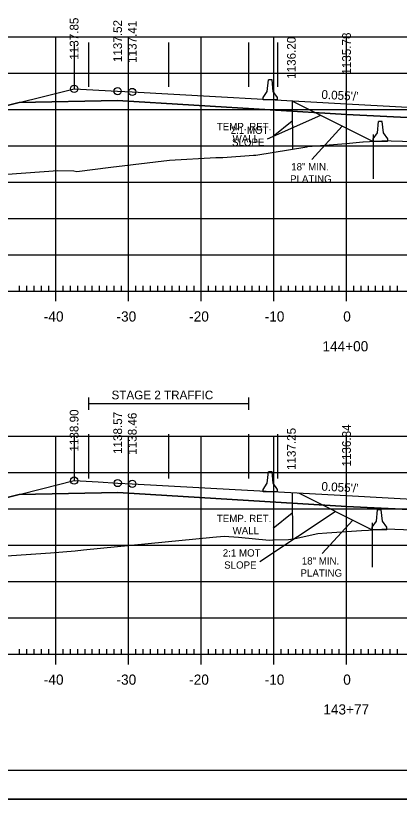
# Model space of a CAD drawing. Extents: x 1322838 to 1324533, y 339903 to 351025.
# Drawn here: x 1323658.2 to 1323711, y 343103.2 to 343211.1 of the extents above; entities that cross this region are included whole.
import ezdxf

# ---------------------------------------------------------------- set-up
doc = ezdxf.new("R2010")
doc.units = 0
for name, color, linetype in [('R_Alt Surface', 7, 'Continuous'), ('R_Axis', 7, 'Continuous'), ('R_Axis Annot', 7, 'Continuous'), ('R_Border', 7, 'Continuous'), ('R_Exist Surface', 7, 'Continuous'), ('R_Fin Surface', 7, 'Continuous'), ('R_Fin Surface Annot', 7, 'Continuous'), ('R_Grid', 7, 'Continuous'), ('R_MOT', 7, 'Continuous'), ('R_No Plot', 7, 'Continuous')]:
    doc.layers.add(name, color=color, linetype=linetype)

msp = doc.modelspace()

# ---------------------------------------------------------------- linework, layer by layer
at = {"layer": 'R_Alt Surface'}
for points in [[(1323658.64, 343199.13), (1323672.21, 343199.4), (1323703.71, 343197.46), (1323735.21, 343195.93), (1323741.22, 343195.64)], [(1323658.64, 343145.18), (1323672.22, 343145.45), (1323703.71, 343143.51), (1323735.22, 343141.99), (1323741.22, 343141.7)]]:
    msp.add_lwpolyline(points, dxfattribs=at)
at = {"layer": 'R_Axis'}
for p, q in [((1323663.72, 343171.77), (1323663.72, 343174.57)), ((1323673.72, 343171.77), (1323673.72, 343174.57)), ((1323683.72, 343171.77), (1323683.72, 343174.57)), ((1323693.72, 343171.77), (1323693.72, 343174.57)), ((1323703.72, 343171.77), (1323703.72, 343174.57)), ((1323658.72, 343173.17), (1323658.72, 343173.87)), ((1323659.72, 343173.17), (1323659.72, 343173.87)), ((1323660.72, 343173.17), (1323660.72, 343173.87)), ((1323661.72, 343173.17), (1323661.72, 343173.87)), ((1323662.72, 343173.17), (1323662.72, 343173.87)), ((1323664.72, 343173.17), (1323664.72, 343173.87)), ((1323665.72, 343173.17), (1323665.72, 343173.87)), ((1323666.72, 343173.17), (1323666.72, 343173.87)), ((1323667.72, 343173.17), (1323667.72, 343173.87)), ((1323668.72, 343173.17), (1323668.72, 343173.87)), ((1323669.72, 343173.17), (1323669.72, 343173.87)), ((1323670.72, 343173.17), (1323670.72, 343173.87)), ((1323671.72, 343173.17), (1323671.72, 343173.87)), ((1323672.72, 343173.17), (1323672.72, 343173.87)), ((1323674.72, 343173.17), (1323674.72, 343173.87)), ((1323675.72, 343173.17), (1323675.72, 343173.87)), ((1323676.72, 343173.17), (1323676.72, 343173.87)), ((1323677.72, 343173.17), (1323677.72, 343173.87)), ((1323678.72, 343173.17), (1323678.72, 343173.87)), ((1323679.72, 343173.17), (1323679.72, 343173.87)), ((1323680.72, 343173.17), (1323680.72, 343173.87)), ((1323681.72, 343173.17), (1323681.72, 343173.87)), ((1323682.72, 343173.17), (1323682.72, 343173.87)), ((1323684.72, 343173.17), (1323684.72, 343173.87)), ((1323685.72, 343173.17), (1323685.72, 343173.87)), ((1323686.72, 343173.17), (1323686.72, 343173.87)), ((1323687.72, 343173.17), (1323687.72, 343173.87)), ((1323688.72, 343173.17), (1323688.72, 343173.87)), ((1323689.72, 343173.17), (1323689.72, 343173.87)), ((1323690.72, 343173.17), (1323690.72, 343173.87)), ((1323691.72, 343173.17), (1323691.72, 343173.87)), ((1323692.72, 343173.17), (1323692.72, 343173.87)), ((1323694.72, 343173.17), (1323694.72, 343173.87)), ((1323695.72, 343173.17), (1323695.72, 343173.87)), ((1323696.72, 343173.17), (1323696.72, 343173.87)), ((1323697.72, 343173.17), (1323697.72, 343173.87)), ((1323698.72, 343173.17), (1323698.72, 343173.87)), ((1323699.72, 343173.17), (1323699.72, 343173.87)), ((1323700.72, 343173.17), (1323700.72, 343173.87)), ((1323701.72, 343173.17), (1323701.72, 343173.87)), ((1323702.72, 343173.17), (1323702.72, 343173.87)), ((1323704.72, 343173.17), (1323704.72, 343173.87)), ((1323705.72, 343173.17), (1323705.72, 343173.87)), ((1323706.72, 343173.17), (1323706.72, 343173.87)), ((1323707.72, 343173.17), (1323707.72, 343173.87)), ((1323708.72, 343173.17), (1323708.72, 343173.87)), ((1323709.72, 343173.17), (1323709.72, 343173.87)), ((1323710.72, 343173.17), (1323710.72, 343173.87)), ((1323563.72, 343173.17), (1323843.72, 343173.17)), ((1323658.72, 343123.17), (1323658.72, 343123.87)), ((1323659.72, 343123.17), (1323659.72, 343123.87)), ((1323660.72, 343123.17), (1323660.72, 343123.87)), ((1323661.72, 343123.17), (1323661.72, 343123.87)), ((1323662.72, 343123.17), (1323662.72, 343123.87)), ((1323663.72, 343121.77), (1323663.72, 343124.57)), ((1323664.72, 343123.17), (1323664.72, 343123.87)), ((1323665.72, 343123.17), (1323665.72, 343123.87)), ((1323666.72, 343123.17), (1323666.72, 343123.87)), ((1323667.72, 343123.17), (1323667.72, 343123.87)), ((1323668.72, 343123.17), (1323668.72, 343123.87)), ((1323669.72, 343123.17), (1323669.72, 343123.87)), ((1323670.72, 343123.17), (1323670.72, 343123.87)), ((1323671.72, 343123.17), (1323671.72, 343123.87)), ((1323672.72, 343123.17), (1323672.72, 343123.87)), ((1323673.72, 343121.77), (1323673.72, 343124.57)), ((1323674.72, 343123.17), (1323674.72, 343123.87)), ((1323675.72, 343123.17), (1323675.72, 343123.87)), ((1323676.72, 343123.17), (1323676.72, 343123.87)), ((1323677.72, 343123.17), (1323677.72, 343123.87)), ((1323678.72, 343123.17), (1323678.72, 343123.87)), ((1323679.72, 343123.17), (1323679.72, 343123.87)), ((1323680.72, 343123.17), (1323680.72, 343123.87)), ((1323681.72, 343123.17), (1323681.72, 343123.87)), ((1323682.72, 343123.17), (1323682.72, 343123.87)), ((1323683.72, 343121.77), (1323683.72, 343124.57)), ((1323684.72, 343123.17), (1323684.72, 343123.87)), ((1323685.72, 343123.17), (1323685.72, 343123.87)), ((1323686.72, 343123.17), (1323686.72, 343123.87)), ((1323687.72, 343123.17), (1323687.72, 343123.87)), ((1323688.72, 343123.17), (1323688.72, 343123.87)), ((1323689.72, 343123.17), (1323689.72, 343123.87)), ((1323690.72, 343123.17), (1323690.72, 343123.87)), ((1323691.72, 343123.17), (1323691.72, 343123.87)), ((1323692.72, 343123.17), (1323692.72, 343123.87)), ((1323693.72, 343121.77), (1323693.72, 343124.57)), ((1323694.72, 343123.17), (1323694.72, 343123.87)), ((1323695.72, 343123.17), (1323695.72, 343123.87)), ((1323696.72, 343123.17), (1323696.72, 343123.87)), ((1323697.72, 343123.17), (1323697.72, 343123.87)), ((1323698.72, 343123.17), (1323698.72, 343123.87)), ((1323699.72, 343123.17), (1323699.72, 343123.87)), ((1323700.72, 343123.17), (1323700.72, 343123.87)), ((1323701.72, 343123.17), (1323701.72, 343123.87)), ((1323702.72, 343123.17), (1323702.72, 343123.87)), ((1323703.72, 343121.77), (1323703.72, 343124.57)), ((1323704.72, 343123.17), (1323704.72, 343123.87)), ((1323705.72, 343123.17), (1323705.72, 343123.87)), ((1323706.72, 343123.17), (1323706.72, 343123.87)), ((1323707.72, 343123.17), (1323707.72, 343123.87)), ((1323708.72, 343123.17), (1323708.72, 343123.87)), ((1323709.72, 343123.17), (1323709.72, 343123.87)), ((1323710.72, 343123.17), (1323710.72, 343123.87)), ((1323563.72, 343123.17), (1323843.72, 343123.17))]:
    msp.add_line(p, q, dxfattribs=at)
at = {"layer": 'R_Axis Annot'}
for p, q in [((1323668.22, 343158.52), (1323668.22, 343156.82)), ((1323690.22, 343158.52), (1323690.22, 343156.82)), ((1323668.22, 343157.67), (1323690.22, 343157.67))]:
    msp.add_line(p, q, dxfattribs=at)
at = {"layer": 'R_Border'}
msp.add_line((1323861.9, 343107.17), (1323545.72, 343107.17), dxfattribs=at)
at = {"layer": 'R_Exist Surface'}
for points in [[(1323626.76, 343187.07), (1323663.99, 343189.79), (1323666.18, 343189.73), (1323666.58, 343189.65), (1323671.28, 343190.25), (1323679.34, 343191.2), (1323685.71, 343191.56), (1323686.7, 343191.55), (1323690.9, 343191.86), (1323691.22, 343191.88), (1323698.23, 343193.02), (1323698.39, 343193.05), (1323703.67, 343193.5), (1323705.96, 343193.7), (1323706, 343193.7), (1323709.42, 343193.88), (1323709.84, 343193.87), (1323722.37, 343193.48)], [(1323610.61, 343133.56), (1323662.95, 343137.15), (1323666.38, 343137.4), (1323667.5, 343137.53), (1323685.31, 343139.3), (1323686.86, 343139.44), (1323688.84, 343139.27), (1323693.05, 343138.88), (1323693.59, 343138.91), (1323695.73, 343138.96), (1323696.63, 343139.12), (1323699.76, 343139.79), (1323700.99, 343139.89), (1323705.76, 343140.22), (1323706.73, 343140.27), (1323709.18, 343140.41), (1323713.92, 343140.26)]]:
    msp.add_lwpolyline(points, dxfattribs=at)
at = {"layer": 'R_Fin Surface'}
for points in [[(1323616.47, 343186.27), (1323622.28, 343188.21), (1323644.22, 343195.52), (1323658.64, 343199.13), (1323661.83, 343199.92), (1323666.22, 343201.02), (1323672.21, 343200.69), (1323674.22, 343200.58), (1323703.71, 343198.96), (1323733.21, 343197.33), (1323733.22, 343197.33), (1323735.21, 343197.22), (1323741.22, 343196.89), (1323741.22, 343196.98), (1323741.23, 343197.06), (1323741.97, 343197.39), (1323763.2, 343196.42)], [(1323619.06, 343134.14), (1323619.51, 343133.99), (1323620.49, 343133.66), (1323634.02, 343138.18), (1323644.22, 343141.57), (1323658.64, 343145.18), (1323658.64, 343145.18), (1323661.73, 343145.95), (1323666.22, 343147.07), (1323669.55, 343146.89), (1323672.22, 343146.74), (1323674.22, 343146.63), (1323688.38, 343145.86), (1323703.71, 343145.01), (1323703.71, 343145.01), (1323733.22, 343143.39), (1323735.22, 343143.28), (1323741.22, 343142.95), (1323741.23, 343143.12), (1323741.69, 343143.32), (1323741.98, 343143.45), (1323758.54, 343142.51), (1323763.2, 343142.25)]]:
    msp.add_lwpolyline(points, dxfattribs=at)
at = {"layer": 'R_Grid'}
for p, q in [((1323563.72, 343208.17), (1323843.72, 343208.17)), ((1323663.72, 343173.17), (1323663.72, 343208.17)), ((1323673.72, 343173.17), (1323673.72, 343208.17)), ((1323683.72, 343173.17), (1323683.72, 343208.17)), ((1323693.72, 343173.17), (1323693.72, 343208.17)), ((1323703.72, 343173.17), (1323703.72, 343208.17)), ((1323563.72, 343203.17), (1323843.72, 343203.17)), ((1323563.72, 343198.17), (1323843.72, 343198.17)), ((1323563.72, 343193.17), (1323843.72, 343193.17)), ((1323563.72, 343188.17), (1323843.72, 343188.17)), ((1323563.72, 343183.17), (1323843.72, 343183.17)), ((1323563.72, 343178.17), (1323843.72, 343178.17)), ((1323563.72, 343173.17), (1323843.72, 343173.17)), ((1323563.72, 343153.17), (1323843.72, 343153.17)), ((1323663.72, 343123.17), (1323663.72, 343153.17)), ((1323673.72, 343123.17), (1323673.72, 343153.17)), ((1323683.72, 343123.17), (1323683.72, 343153.17)), ((1323693.72, 343123.17), (1323693.72, 343153.17)), ((1323703.72, 343123.17), (1323703.72, 343153.17)), ((1323563.72, 343148.17), (1323843.72, 343148.17)), ((1323563.72, 343143.17), (1323843.72, 343143.17)), ((1323563.72, 343138.17), (1323843.72, 343138.17)), ((1323563.72, 343133.17), (1323843.72, 343133.17)), ((1323563.72, 343128.17), (1323843.72, 343128.17)), ((1323563.72, 343123.17), (1323843.72, 343123.17))]:
    msp.add_line(p, q, dxfattribs=at)
at = {"layer": 'R_MOT'}
for p, q in [((1323692.8, 343200.65), (1323692.96, 343202.23)), ((1323693.21, 343202.23), (1323692.96, 343202.23)), ((1323693.46, 343202.23), (1323693.21, 343202.23)), ((1323693.63, 343200.64), (1323693.46, 343202.23)), ((1323692.22, 343199.81), (1323692.8, 343200.65)), ((1323694.22, 343199.81), (1323693.63, 343200.64)), ((1323692.22, 343199.48), (1323692.22, 343199.81)), ((1323694.22, 343199.48), (1323692.22, 343199.48)), ((1323694.22, 343199.48), (1323694.22, 343199.81)), ((1323696.24, 343196.57), (1323693.61, 343194.45)), ((1323707.95, 343194.94), (1323708.12, 343196.52)), ((1323708.37, 343196.52), (1323708.12, 343196.52)), ((1323708.62, 343196.52), (1323708.37, 343196.52)), ((1323708.78, 343194.94), (1323708.62, 343196.52)), ((1323707.37, 343194.11), (1323707.95, 343194.94)), ((1323709.38, 343194.11), (1323708.78, 343194.94)), ((1323707.37, 343193.77), (1323707.37, 343194.11)), ((1323709.37, 343193.77), (1323707.37, 343193.77)), ((1323709.37, 343193.77), (1323709.38, 343194.11)), ((1323692.8, 343146.7), (1323692.96, 343148.28)), ((1323693.21, 343148.28), (1323692.96, 343148.28)), ((1323693.46, 343148.28), (1323693.21, 343148.28)), ((1323693.63, 343146.7), (1323693.46, 343148.28)), ((1323692.22, 343145.87), (1323692.8, 343146.7)), ((1323694.22, 343145.87), (1323693.63, 343146.7)), ((1323692.22, 343145.53), (1323692.22, 343145.87)), ((1323694.22, 343145.53), (1323692.22, 343145.53)), ((1323694.22, 343145.53), (1323694.22, 343145.87)), ((1323707.82, 343141.47), (1323707.99, 343143.05)), ((1323708.24, 343143.05), (1323707.99, 343143.05)), ((1323708.49, 343143.05), (1323708.24, 343143.05)), ((1323708.65, 343141.47), (1323708.49, 343143.05)), ((1323696.24, 343142.61), (1323693.61, 343140.49)), ((1323707.24, 343140.64), (1323707.82, 343141.47)), ((1323709.24, 343140.64), (1323708.65, 343141.47)), ((1323707.24, 343140.3), (1323707.24, 343140.64)), ((1323709.24, 343140.3), (1323707.24, 343140.3)), ((1323709.24, 343140.3), (1323709.24, 343140.64))]:
    msp.add_line(p, q, dxfattribs=at)
for points in [[(1323696.22, 343199.37), (1323696.27, 343192.7)], [(1323696.22, 343145.42), (1323696.26, 343139.06)]]:
    msp.add_lwpolyline(points, dxfattribs=at)
at = {"layer": 'R_No Plot'}
for p, q in [((1323666.22, 343207.14), (1323666.22, 343201.03)), ((1323668.22, 343207.4), (1323668.22, 343201.29)), ((1323679.22, 343207.4), (1323679.22, 343201.29)), ((1323690.22, 343207.4), (1323690.22, 343201.29)), ((1323694.22, 343207.4), (1323694.22, 343201.29)), ((1323696.18, 343199.37), (1323707.37, 343193.77)), ((1323692.84, 343194.13), (1323700.17, 343197.37)), ((1323698.92, 343191.29), (1323703.13, 343195.89)), ((1323707.37, 343194.74), (1323707.37, 343188.64)), ((1323666.22, 343153.2), (1323666.22, 343147.09)), ((1323668.22, 343153.45), (1323668.22, 343147.35)), ((1323679.22, 343153.45), (1323679.22, 343147.35)), ((1323690.22, 343153.45), (1323690.22, 343147.35)), ((1323694.22, 343153.45), (1323694.22, 343147.35)), ((1323697.09, 343145.38), (1323707.24, 343140.3)), ((1323691.76, 343135.93), (1323702.16, 343142.84)), ((1323700.36, 343137.03), (1323704.58, 343141.63)), ((1323707.24, 343141.25), (1323707.24, 343135.14)), ((1323533.31, 343103.19), (1323866.65, 343103.19))]:
    msp.add_line(p, q, dxfattribs=at)
for points in [[(1323533.31, 343316.53), (1323866.65, 343316.53), (1323866.65, 343103.19), (1323533.31, 343103.19)], [(1323779.64, 343312.63), (1323799.26, 343312.63), (1323799.26, 343302.75), (1323815.37, 343302.75), (1323838.57, 343302.75), (1323838.57, 343270.08), (1323861.77, 343270.08), (1323861.9, 343107.17), (1323545.72, 343107.17), (1323545.72, 343312.63)]]:
    msp.add_lwpolyline(points, close=True, dxfattribs=at)
for points in [[(1323735.21, 343195.93), (1323703.71, 343197.46), (1323672.21, 343199.4), (1323658.64, 343199.13), (1323644.22, 343195.52)], [(1323626.76, 343187.07), (1323663.99, 343189.79), (1323666.18, 343189.73), (1323666.58, 343189.65), (1323671.28, 343190.25), (1323679.34, 343191.2), (1323685.71, 343191.56), (1323686.7, 343191.55), (1323690.9, 343191.86), (1323691.22, 343191.88), (1323698.23, 343193.02), (1323698.39, 343193.05), (1323703.67, 343193.5), (1323705.96, 343193.7), (1323706, 343193.7), (1323709.42, 343193.88), (1323709.84, 343193.87), (1323722.37, 343193.48)], [(1323735.22, 343141.99), (1323703.71, 343143.51), (1323672.22, 343145.45), (1323658.64, 343145.18), (1323658.64, 343145.18), (1323644.22, 343141.57)], [(1323622.66, 343134.39), (1323662.95, 343137.15), (1323666.38, 343137.4), (1323667.5, 343137.53), (1323685.31, 343139.3), (1323686.86, 343139.44), (1323688.84, 343139.27), (1323693.05, 343138.88), (1323693.59, 343138.91), (1323695.73, 343138.96), (1323696.63, 343139.12), (1323699.76, 343139.79), (1323700.99, 343139.89), (1323705.76, 343140.22), (1323706.73, 343140.27), (1323709.18, 343140.41), (1323713.92, 343140.26)]]:
    msp.add_lwpolyline(points, dxfattribs=at)
for centre in [(1323666.22, 343201.02), (1323666.22, 343201.02), (1323672.21, 343200.69), (1323672.21, 343200.69), (1323674.22, 343200.58), (1323674.22, 343200.58), (1323666.22, 343147.07), (1323666.22, 343147.07), (1323672.22, 343146.74), (1323672.22, 343146.74), (1323674.22, 343146.63), (1323674.22, 343146.63)]:
    msp.add_circle(centre, 0.5, dxfattribs=at)

# ---------------------------------------------------------------- texts
at = {"layer": 'R_Axis Annot'}
for s, height, p in [('-40', 1.4, (1323662.06, 343168.97)), ('-30', 1.4, (1323672.06, 343168.97)), ('-20', 1.4, (1323682.06, 343168.97)), ('-10', 1.4, (1323692.45, 343168.97)), ('0', 1.4, (1323703.26, 343168.97)), ('144+00', 1.4, (1323700.4, 343164.87)), ('STAGE 2 TRAFFIC', 1.2, (1323671.37, 343158.26)), ('-40', 1.4, (1323662.06, 343118.97)), ('-30', 1.4, (1323672.06, 343118.97)), ('-20', 1.4, (1323682.06, 343118.97)), ('-10', 1.4, (1323692.45, 343118.97)), ('0', 1.4, (1323703.26, 343118.97)), ('143+77', 1.4, (1323700.52, 343114.87))]:
    msp.add_text(s, height=height, dxfattribs=at).set_placement(p)
at = {"layer": 'R_Fin Surface Annot'}
for s, rotation, p in [('1137.85', 90, (1323666.82, 343205.02)), ('1137.52', 90, (1323672.81, 343204.69)), ('1137.41', 90, (1323674.82, 343204.58)), ('1135.78', 90, (1323704.31, 343202.96)), ("0.055'/'", 356.8519, (1323700.23, 343199.65)), ('1138.90', 90, (1323666.82, 343151.07)), ('1138.57', 90, (1323672.82, 343150.74)), ('1138.46', 90, (1323674.82, 343150.63)), ('1136.84', 90, (1323704.31, 343149.01)), ("0.055'/'", 356.8519, (1323700.23, 343145.7))]:
    msp.add_text(s, height=1.2, rotation=rotation, dxfattribs=at).set_placement(p)
at = {"layer": 'R_MOT'}
for s, p in [('TEMP. RET.', (1323685.86, 343195.31)), ('WALL', (1323688.03, 343193.65)), ('TEMP. RET.', (1323685.86, 343141.36)), ('WALL', (1323688.03, 343139.69))]:
    msp.add_text(s, height=1, dxfattribs=at).set_placement(p)
at = {"layer": 'R_No Plot'}
for s, p in [('1136.20', (1323696.72, 343202.39)), ('1137.25', (1323696.72, 343148.53))]:
    msp.add_text(s, height=1.2, rotation=90, dxfattribs=at).set_placement(p)
for s, p in [('2:1 MOT', (1323687.77, 343194.81)), ('SLOPE', (1323687.95, 343193.15)), ('18" MIN. ', (1323696.1, 343189.78)), ('PLATING', (1323695.94, 343188.11)), ('2:1 MOT', (1323686.68, 343136.62)), ('18" MIN. ', (1323697.55, 343135.52)), ('SLOPE', (1323686.87, 343134.95)), ('PLATING', (1323697.38, 343133.85))]:
    msp.add_text(s, height=1, dxfattribs=at).set_placement(p)

doc.saveas('drawing.dxf')
